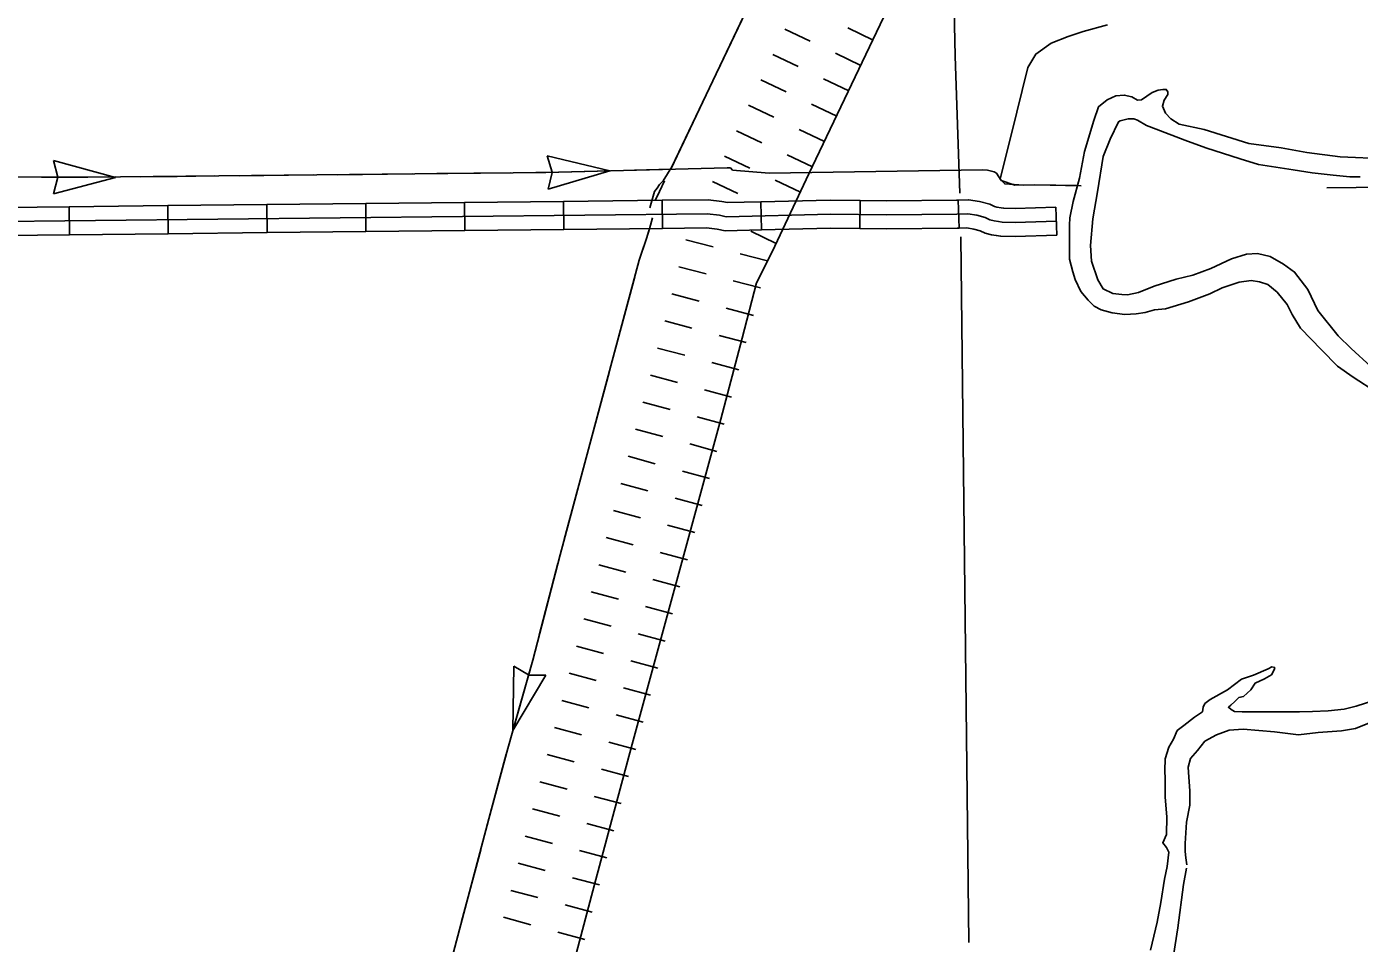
# Model space of a CAD drawing. Extents: x 1164457 to 1439835, y 1590918 to 1773502.
# Drawn here: x 1319414 to 1326531, y 1646706 to 1651601 of the extents above; entities that cross this region are included whole.
import ezdxf

# ---------------------------------------------------------------- set-up
doc = ezdxf.new("R2010")
doc.units = 0
for name, color, linetype in [('Level 29', 7, 'Continuous'), ('Level 32', 7, 'Continuous'), ('Level 35', 7, 'Continuous'), ('Level 43', 7, 'Continuous'), ('Level 5', 7, 'Continuous')]:
    doc.layers.add(name, color=color, linetype=linetype)

msp = doc.modelspace()

# ---------------------------------------------------------------- linework, layer by layer
at = {"layer": 'Level 29'}
for p, q in [((1323463.5, 1651588.2), (1323598.8, 1651523.6)), ((1323798.8, 1651594.3), (1323934.2, 1651529.7)), ((1323798.8, 1651594.3), (1323934.2, 1651529.7)), ((1323398.8, 1651452.9), (1323534.2, 1651388.2)), ((1323734.2, 1651459), (1323869.5, 1651394.4)), ((1323334.2, 1651317.5), (1323469.6, 1651252.9)), ((1323334.2, 1651317.5), (1323469.6, 1651252.9)), ((1323669.6, 1651323.6), (1323804.9, 1651259)), ((1323269.6, 1651182.1), (1323404.9, 1651117.5)), ((1323604.9, 1651188.3), (1323740.3, 1651123.6)), ((1323604.9, 1651188.3), (1323740.3, 1651123.6)), ((1323204.8, 1651045.8), (1323340.4, 1650981.8)), ((1323540.3, 1651052.9), (1323675.7, 1650988.3)), ((1323140.7, 1650910.2), (1323276.4, 1650846.1)), ((1323140.7, 1650910.2), (1323276.4, 1650846.1)), ((1323476.1, 1650917.7), (1323611.7, 1650853.6)), ((1323412, 1650782.1), (1323547.6, 1650718)), ((1323412, 1650782.1), (1323547.6, 1650718)), ((1323076.6, 1650774.6), (1323212.3, 1650710.5)), ((1323281.9, 1650509.9), (1323416.1, 1650442.8)), ((1322934.5, 1650463.5), (1323079.7, 1650426.2)), ((1322934.5, 1650463.5), (1323079.7, 1650426.2)), ((1323225, 1650388.9), (1323370.3, 1650351.6)), ((1323225, 1650388.9), (1323370.3, 1650351.6)), ((1322897.2, 1650318.2), (1323042.4, 1650280.9)), ((1323187.7, 1650243.6), (1323333, 1650206.3)), ((1322860.2, 1650174.8), (1323005.1, 1650136.3)), ((1323150.1, 1650097.7), (1323295.1, 1650059.2)), ((1322821.7, 1650029.8), (1322966.6, 1649991.3)), ((1322821.7, 1650029.8), (1322966.6, 1649991.3)), ((1323111.6, 1649952.8), (1323256.6, 1649914.2)), ((1323111.6, 1649952.8), (1323256.6, 1649914.2)), ((1322783.1, 1649884.8), (1322928.1, 1649846.3)), ((1323073.1, 1649807.8), (1323218, 1649769.3)), ((1322744.8, 1649741.2), (1322889.6, 1649701.8)), ((1323034.3, 1649662.4), (1323179, 1649623)), ((1322705.4, 1649596.5), (1322850.1, 1649557.1)), ((1322705.4, 1649596.5), (1322850.1, 1649557.1)), ((1322994.9, 1649517.7), (1323139.6, 1649478.3)), ((1322994.9, 1649517.7), (1323139.6, 1649478.3)), ((1322666, 1649451.8), (1322810.7, 1649412.4)), ((1322955.5, 1649373), (1323100.2, 1649333.5)), ((1322626.6, 1649307.1), (1322771.3, 1649267.6)), ((1322916, 1649228.2), (1323060.8, 1649188.8)), ((1322587.2, 1649162.3), (1322731.9, 1649122.9)), ((1322587.2, 1649162.3), (1322731.9, 1649122.9)), ((1322876.6, 1649083.5), (1323021.4, 1649044.1)), ((1322876.6, 1649083.5), (1323021.4, 1649044.1)), ((1322547.8, 1649017.6), (1322692.5, 1648978.2)), ((1322837.2, 1648938.8), (1322981.9, 1648899.4)), ((1322508.3, 1648872.9), (1322653.1, 1648833.5)), ((1322797.8, 1648794), (1322942.5, 1648754.6)), ((1322468.9, 1648728.2), (1322613.6, 1648688.7)), ((1322468.9, 1648728.2), (1322613.6, 1648688.7)), ((1322758.4, 1648649.3), (1322903.1, 1648609.9)), ((1322758.4, 1648649.3), (1322903.1, 1648609.9)), ((1322429.5, 1648583.4), (1322574.2, 1648544)), ((1322719, 1648504.6), (1322863.7, 1648465.2)), ((1322390.1, 1648438.7), (1322534.8, 1648399.3)), ((1322350.7, 1648294), (1322495.4, 1648254.5)), ((1322350.7, 1648294), (1322495.4, 1648254.5)), ((1322679.5, 1648359.9), (1322824.3, 1648320.4)), ((1322311.3, 1648149.2), (1322456, 1648109.8)), ((1322640.1, 1648215.1), (1322784.9, 1648175.7)), ((1322640.1, 1648215.1), (1322784.9, 1648175.7)), ((1322600.7, 1648070.4), (1322745.4, 1648031)), ((1322271.6, 1648003.7), (1322416.5, 1647964.8)), ((1322561.4, 1647925.9), (1322706.2, 1647887)), ((1322232.7, 1647858.9), (1322377.6, 1647820)), ((1322232.7, 1647858.9), (1322377.6, 1647820)), ((1322522.5, 1647781.1), (1322667.3, 1647742.2)), ((1322522.5, 1647781.1), (1322667.3, 1647742.2)), ((1322193.8, 1647714), (1322338.7, 1647675.1)), ((1322483.6, 1647636.2), (1322628.4, 1647597.3)), ((1322154.9, 1647569.1), (1322299.8, 1647530.2)), ((1322444.7, 1647491.3), (1322589.5, 1647452.4)), ((1322116, 1647424.3), (1322260.9, 1647385.4)), ((1322116, 1647424.3), (1322260.9, 1647385.4)), ((1322405.8, 1647346.5), (1322550.6, 1647307.6)), ((1322405.8, 1647346.5), (1322550.6, 1647307.6)), ((1322077.1, 1647279), (1322222, 1647240.4)), ((1322366.9, 1647201.7), (1322511.9, 1647163.1)), ((1322038.4, 1647134), (1322183.4, 1647095.4)), ((1322328.3, 1647056.8), (1322473.2, 1647018.1)), ((1321999.8, 1646989.1), (1322144.7, 1646950.5)), ((1321999.8, 1646989.1), (1322144.7, 1646950.5)), ((1322289.7, 1646911.8), (1322434.6, 1646873.2)), ((1322289.7, 1646911.8), (1322434.6, 1646873.2)), ((1321961.4, 1646845.3), (1322106.2, 1646805.9)), ((1322250.9, 1646766.5), (1322395.6, 1646727.1))]:
    msp.add_line(p, q, dxfattribs=at)
for points in [[(1324648.6, 1664033.6), (1324877.6, 1660991.5), (1325138, 1657463.8), (1325351.7, 1654665.2), (1325359.7, 1654550.9), (1325360.6, 1654532.9), (1325355.9, 1654501.3), (1325341.1, 1654480.2), (1323591.9, 1650816.3), (1323394.9, 1650399.3), (1323311.5, 1650232.6), (1323235.6, 1649937.1)], [(1323235.6, 1649937.1), (1323120.9, 1649505.5), (1322642.8, 1647750), (1322454.2, 1647047.5), (1322333.9, 1646596.3), (1322136.2, 1645870), (1321960.1, 1645187), (1321680.3, 1644150.5), (1321509, 1643515.4), (1320784.9, 1640827.6), (1320738.7, 1640671.8), (1320728.4, 1640635.3), (1320716.3, 1640614.7), (1320699.4, 1640611), (1320619.9, 1640600.7)]]:
    msp.add_lwpolyline(points, dxfattribs=at)
at = {"layer": 'Level 32'}
for p, q in [((1319640.6, 1650640.1), (1319642.2, 1650490.1)), ((1320168.6, 1650645.8), (1320170.2, 1650495.8)), ((1320696.6, 1650651.4), (1320698.2, 1650501.4)), ((1321224.5, 1650657.1), (1321226.1, 1650507.1)), ((1321752.5, 1650662.7), (1321754.1, 1650512.7)), ((1322280.5, 1650668.4), (1322282.1, 1650518.4)), ((1322808.4, 1650674), (1322810.1, 1650524)), ((1323334.2, 1650665.8), (1323337.7, 1650515.8)), ((1323864.7, 1650672.8), (1323863, 1650522.8)), ((1324389.1, 1650675.4), (1324394.5, 1650525.5)), ((1324911.1, 1650637.8), (1324915.6, 1650487.8))]:
    msp.add_line(p, q, dxfattribs=at)
for points in [[(1319640.6, 1650640.1), (1319126.5, 1650634.6), (1319113.7, 1650634.6)], [(1320168.6, 1650645.8), (1319640.6, 1650640.1)], [(1320696.6, 1650651.4), (1320168.6, 1650645.8)], [(1321224.5, 1650657.1), (1320696.6, 1650651.4)], [(1321752.5, 1650662.7), (1321224.5, 1650657.1)], [(1322280.5, 1650668.4), (1321752.5, 1650662.7)], [(1322808.4, 1650674), (1322280.5, 1650668.4)], [(1323334.2, 1650665.8), (1323157.5, 1650661.6), (1323126.3, 1650668.1), (1323053, 1650676.6), (1322808.4, 1650674)], [(1323864.7, 1650672.8), (1323705.6, 1650674.5), (1323334.2, 1650665.8)], [(1324389.1, 1650675.4), (1324380.7, 1650675.1), (1324008.5, 1650671.2), (1323864.7, 1650672.8)], [(1324911.1, 1650637.8), (1324692.4, 1650631.1), (1324632.4, 1650631.7), (1324618, 1650634.7), (1324596.1, 1650637.8), (1324583.1, 1650641.1), (1324558.3, 1650652.8), (1324503.5, 1650667.5), (1324444.4, 1650677.4), (1324389.1, 1650675.4)], [(1324913.3, 1650562.8), (1324693.1, 1650556.1), (1324624.4, 1650556.8), (1324605, 1650560.8), (1324581.7, 1650564.1), (1324557.7, 1650570.1), (1324532.3, 1650582.2), (1324487.6, 1650594.2), (1324439.6, 1650602.2), (1324382.4, 1650600.1), (1324008.5, 1650596.2), (1323706.1, 1650599.5), (1323150.6, 1650586.4), (1323114.3, 1650594), (1323049.1, 1650601.6), (1319126.8, 1650559.6)], [(1320698.2, 1650501.4), (1320170.2, 1650495.8)], [(1321226.1, 1650507.1), (1320698.2, 1650501.4)], [(1321754.1, 1650512.7), (1321226.1, 1650507.1)], [(1322282.1, 1650518.4), (1321754.1, 1650512.7)], [(1322810.1, 1650524), (1322282.1, 1650518.4)], [(1323337.7, 1650515.8), (1323143.8, 1650511.2), (1323102.3, 1650519.9), (1323045.1, 1650526.5), (1322810.1, 1650524)], [(1323863, 1650522.8), (1323706.5, 1650524.5), (1323337.7, 1650515.8)], [(1324394.5, 1650525.5), (1324384.2, 1650525.1), (1324008.5, 1650521.2), (1323863, 1650522.8)], [(1324915.6, 1650487.8), (1324693.9, 1650481.1), (1324616.4, 1650481.9), (1324592.1, 1650486.9), (1324567.2, 1650490.4), (1324532.3, 1650499.2), (1324506.3, 1650511.5), (1324471.7, 1650520.8), (1324434.7, 1650527), (1324394.5, 1650525.5)], [(1319642.2, 1650490.1), (1319127.1, 1650484.6), (1319113.2, 1650484.6)], [(1320170.2, 1650495.8), (1319642.2, 1650490.1)]]:
    msp.add_lwpolyline(points, dxfattribs=at)
at = {"layer": 'Level 35'}
for points in [[(1325187.2, 1651611.5), (1325057.1, 1651575.7), (1324976.3, 1651549.7), (1324884.7, 1651512.9), (1324802.8, 1651455.3), (1324760.4, 1651382.5), (1324672.5, 1651021.6), (1324613.5, 1650789.3), (1324637.7, 1650762), (1324737.5, 1650755.8)], [(1324985, 1650580.7), (1325003.3, 1650667.2), (1325036.7, 1650791.5), (1325064, 1650935.6), (1325112.5, 1651100.9), (1325138.2, 1651173.7), (1325185.2, 1651210.1), (1325230.7, 1651232.8), (1325276.2, 1651235.8), (1325317.1, 1651226.7), (1325345.9, 1651208.5), (1325367.1, 1651210.1), (1325395.9, 1651229.8), (1325424.7, 1651249.5), (1325456.5, 1651263.1), (1325482.3, 1651266.2), (1325500.5, 1651266.2), (1325508.1, 1651254), (1325508.1, 1651238.9), (1325488.4, 1651208.5), (1325479.3, 1651176.7), (1325496, 1651138.8), (1325524.8, 1651108.5), (1325568.7, 1651081.2), (1325702.1, 1651052.4), (1325941.6, 1650978.1), (1326114.4, 1650953.8), (1326250.8, 1650929.5), (1326429.1, 1650906.8), (1326673.1, 1650894.7)], [(1326536.4, 1650799.1), (1326480.3, 1650799.1), (1326392.4, 1650808.2), (1326278.7, 1650820.4), (1326177.1, 1650837), (1325992.8, 1650865.8), (1325894.3, 1650894.7), (1325710.9, 1650953.8), (1325600.2, 1650994.7), (1325445.6, 1651053.9), (1325394.4, 1651073.6), (1325345.9, 1651102.4), (1325326.2, 1651108.5), (1325297.4, 1651110), (1325253.4, 1651097.8), (1325245.9, 1651093.3), (1325200.4, 1651000.8), (1325162.5, 1650908.3), (1325133.7, 1650718.8), (1325107.9, 1650574.7)], [(1326145.9, 1650116.9), (1326091.9, 1650183.3), (1326042.4, 1650225), (1325997.6, 1650238.9), (1325952.8, 1650245.1), (1325890.3, 1650237.4), (1325799.1, 1650206.5), (1325732.7, 1650174), (1325618.4, 1650132.3), (1325496.3, 1650093.7), (1325437.6, 1650089), (1325388.2, 1650075.1), (1325340.3, 1650068.7), (1325278.5, 1650064.3), (1325210.6, 1650073.6), (1325153.4, 1650088.8), (1325114.8, 1650109.1), (1325082.4, 1650141.6), (1325043.7, 1650186.4), (1325012.8, 1650251.1), (1325000.5, 1650292.8), (1324983.5, 1650359.2), (1324983.5, 1650402.5), (1324983.5, 1650489), (1324983.5, 1650541.6), (1324985, 1650580.7)], [(1325107.9, 1650574.7), (1325095.1, 1650432.7), (1325101.2, 1650349.2), (1325134.9, 1650249.5), (1325163, 1650200.9), (1325215.6, 1650176.2), (1325263.1, 1650170.7), (1325292.8, 1650170), (1325351.5, 1650182.3), (1325434.9, 1650216.3), (1325552.3, 1650253.4), (1325641.9, 1650275.1), (1325737.7, 1650309.1), (1325848.9, 1650361.6), (1325928.9, 1650387), (1325987.9, 1650389.4), (1326055.9, 1650374), (1326127, 1650333.8), (1326185.7, 1650290.5), (1326256.7, 1650197.8), (1326309.2, 1650086.5), (1326417.4, 1649950.5), (1326488.4, 1649882.5), (1326593.5, 1649786.7)], [(1326624, 1649647.1), (1326498.1, 1649729), (1326414.7, 1649787.7), (1326329.7, 1649875.8), (1326217, 1649991.7), (1326172.2, 1650064.3), (1326145.9, 1650116.9)], [(1325504.9, 1647116.8), (1325513.9, 1647193), (1325502.3, 1647217.5), (1325481.6, 1647243.3), (1325501, 1647287.2), (1325503.6, 1647382.8), (1325494.4, 1647487.3), (1325494.4, 1647584.6), (1325492.8, 1647629.4), (1325494.4, 1647691.2), (1325514.4, 1647754.6), (1325539.2, 1647796.3), (1325559.2, 1647842.7), (1325594.8, 1647869), (1325650.4, 1647913.7), (1325693.6, 1647943), (1325696.7, 1647967.8), (1325706, 1647986.3), (1325733.8, 1648007.9), (1325827.6, 1648060), (1325901.7, 1648117.2), (1325966.6, 1648138.8), (1326043.8, 1648172.8), (1326063.9, 1648182.1), (1326079.4, 1648179), (1326076.3, 1648166.6), (1326062.4, 1648140.4), (1326025.3, 1648118.7), (1325974.3, 1648095.6), (1325952.7, 1648060), (1325912.5, 1648024.5), (1325887.8, 1648018.3), (1325866.2, 1647998.2), (1325844.5, 1647978.1), (1325832.2, 1647967.3), (1325846.1, 1647954.9), (1325864.6, 1647944.1), (1325904.8, 1647942.6), (1325945, 1647942.6), (1326026.8, 1647942.6), (1326105.6, 1647942.6), (1326212.2, 1647942.6), (1326281.7, 1647944.1), (1326365.1, 1647948.7), (1326450.1, 1647956.5), (1326514.5, 1647973.1), (1326608.7, 1648004)], [(1326612, 1647893.8), (1326510.1, 1647853.6), (1326435.9, 1647841.2), (1326312.3, 1647831.9), (1326207.3, 1647819.6), (1326077.5, 1647835), (1325910.7, 1647850.5), (1325836.5, 1647844.3), (1325768.6, 1647819.6), (1325706.8, 1647785.6), (1325666.6, 1647736.1), (1325629.5, 1647692.9), (1325617.2, 1647646.5), (1325620.3, 1647594), (1325626.4, 1647521.2), (1325626.4, 1647444), (1325607.9, 1647354.3), (1325601.7, 1647240), (1325601.7, 1647196.7), (1325604.8, 1647162.7), (1325610.5, 1647125.8)], [(1325415.6, 1646670.8), (1325451.1, 1646819.2), (1325471.2, 1646924.3), (1325491.3, 1647049.3), (1325504.9, 1647116.8)], [(1325608.2, 1647107.1), (1325592.5, 1647020.5), (1325561.6, 1646788.7), (1325512.1, 1646470.4)]]:
    msp.add_lwpolyline(points, dxfattribs=at)
at = {"layer": 'Level 43'}
for p, q in [((1319888.5, 1650796.6), (1319557.3, 1650886.5)), ((1319557.3, 1650886.5), (1319580.6, 1650798.2)), ((1322528.2, 1650831.5), (1322194.5, 1650911.6)), ((1322194.5, 1650911.6), (1322220.5, 1650824)), ((1319556.7, 1650708.8), (1319580.6, 1650797)), ((1319888.5, 1650796.6), (1319556.7, 1650708.8)), ((1322528.2, 1650831.5), (1322199.2, 1650734)), ((1322199.2, 1650734), (1322220.5, 1650822.8)), ((1322010.7, 1647842.9), (1322015.4, 1648186.1)), ((1322015.4, 1648186.1), (1322093.9, 1648139.3)), ((1322010.7, 1647842.9), (1322186.3, 1648137.8)), ((1322186.3, 1648137.8), (1322095, 1648139))]:
    msp.add_line(p, q, dxfattribs=at)
for points in [[(1324394, 1654073.4), (1322860, 1650852), (1322813.6, 1650777.8), (1322793.3, 1650757.7), (1322780.4, 1650739.2), (1322767.3, 1650720.6), (1322741.8, 1650634.8)], [(1323270.3, 1651713.6), (1323100, 1651356.1)], [(1323043.3, 1651236.9), (1322854.3, 1650840)], [(1313882.5, 1650810.3), (1319195.3, 1650798.9), (1319740.8, 1650797.1), (1322186.3, 1650822.5), (1323154.2, 1650847.9), (1323172.4, 1650847.9), (1323184.2, 1650835.2), (1323380.2, 1650819.4)], [(1319492.5, 1650797.9), (1319740.8, 1650797.1), (1319888.5, 1650798.6)], [(1320020.5, 1650800), (1320218.5, 1650802)], [(1320218.5, 1650802), (1320416.5, 1650804.1)], [(1320548.4, 1650805.5), (1320944.4, 1650809.6)], [(1321076.4, 1650810.9), (1321472.4, 1650815.1)], [(1321604.4, 1650816.4), (1322000.4, 1650820.6)], [(1322132.4, 1650821.9), (1322186.3, 1650822.5), (1322528.2, 1650831.5)], [(1322660.2, 1650834.9), (1322854.3, 1650840)], [(1323380.2, 1650819.4), (1324519.2, 1650836), (1324545.2, 1650835.2), (1324580.2, 1650826.8), (1324594.2, 1650818.8), (1324619.2, 1650780.6), (1324691.2, 1650755.1), (1324795.8, 1650756.6), (1325046.1, 1650752)], [(1322820.9, 1650777.8), (1322794.5, 1650720.6), (1322771.4, 1650673.6)], [(1324737.5, 1650755.8), (1324795.8, 1650756.6), (1325026.2, 1650752.4)], [(1322756.3, 1650581), (1322739.7, 1650522.6), (1322723.8, 1650470.3), (1322685.9, 1650354.9), (1322262.4, 1648781.4), (1322116.8, 1648218.6), (1321983.5, 1647746.9), (1321882.6, 1647370.8), (1321677.4, 1646598.8), (1321362.9, 1645453.3), (1320514.7, 1642248), (1320379.2, 1641755.6), (1320240.6, 1641236.7), (1320174.9, 1641157.6), (1319926, 1641108.5)], [(1322739.9, 1650523.3), (1322723.8, 1650470.3), (1322698, 1650391.8)], [(1322661.7, 1650264.9), (1322558.8, 1649882.5)], [(1322524.5, 1649755.1), (1322421.6, 1649372.7)], [(1322387.3, 1649245.2), (1322284.3, 1648862.8)], [(1322250.5, 1648735.2), (1322151.3, 1648351.8)], [(1322118.3, 1648224), (1322116.8, 1648218.6), (1322010.7, 1647842.9)], [(1321975.2, 1647715.8), (1321923.9, 1647524.6)], [(1321923.9, 1647524.6), (1321882.6, 1647370.8), (1321872.6, 1647333.3)], [(1321838.7, 1647205.8), (1321737, 1646823)]]:
    msp.add_lwpolyline(points, dxfattribs=at)
at = {"layer": 'Level 5'}
for points in [[(1324356.8, 1652192), (1324372.5, 1651444.1), (1324397.3, 1650712.5)], [(1326358.4, 1650740), (1326828.2, 1650745.2)], [(1324403.3, 1650479.5), (1324445.9, 1646711.1)]]:
    msp.add_lwpolyline(points, dxfattribs=at)

doc.saveas('drawing.dxf')
